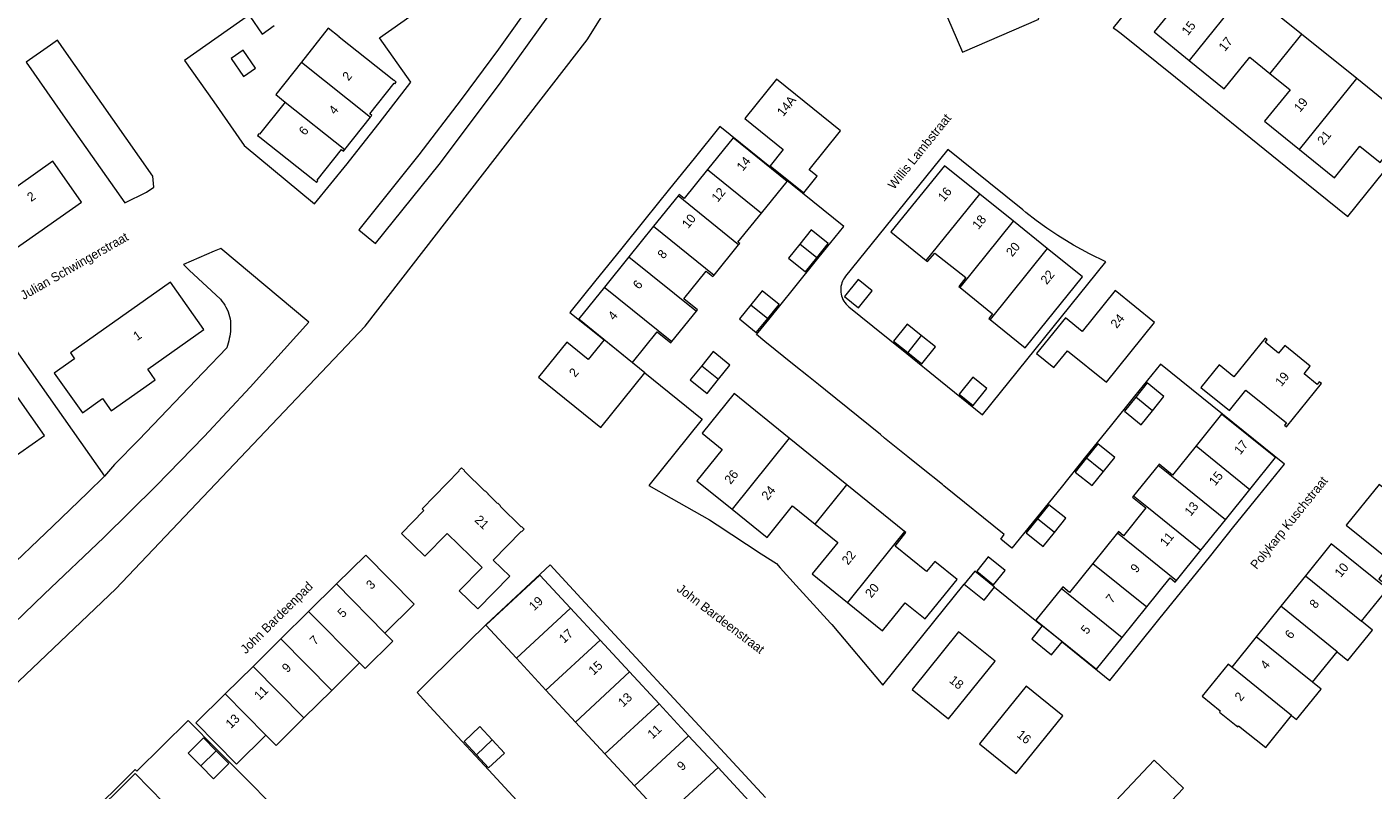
# Model space of a CAD drawing. Header units: metres. Extents: x 138165 to 154469, y 480134 to 494189.
# Tile 278 of 656: x 148054 to 148240, y 485832 to 485937. Entities that reach past the tile are written whole.
import ezdxf

# ---------------------------------------------------------------- set-up
doc = ezdxf.new("R2010")
doc.units = ezdxf.units.M
doc.header["$LTSCALE"] = 0.001
doc.header["$MEASUREMENT"] = 0
doc.layers.add('TOP-L-topo objecten vlak', color=7, linetype='Continuous', lineweight=0)
doc.layers.add('TOP-T-topo huisnummering naamgeving', color=7, linetype='Continuous', lineweight=0)
doc.styles.add('Style-INTL_ISO', font='INTL_ISO.shx')

msp = doc.modelspace()

# ---------------------------------------------------------------- linework, layer by layer
at = {"layer": 'TOP-L-topo objecten vlak', "flags": 128}
for points in [[(148021.08, 485821.26), (148023.32, 485820.06), (148030.89, 485826.28), (148038.16, 485832.86), (148066, 485859.37), (148100.48, 485895.65), (148131.16, 485935.19), (148157.73, 485977.6), (148175.75, 486009.83), (148177.48, 486012.73), (148179.37, 486015.53), (148181.26, 486018.02), (148184.29, 486022.01)], [(148220.19, 485957.08), (148220.14, 485957.02), (148203.83, 485936.83), (148204.22, 485936.59), (148204.6, 485936.34), (148204.96, 485936.07), (148212.46, 485930.01), (148227.72, 485917.7), (148236.28, 485910.79), (148247.58, 485924.79)], [(148134.22, 485956.37), (148129.57, 485949.27), (148124.04, 485941.16), (148118.9, 485933.91), (148113.76, 485926.94), (148107.91, 485919.29), (148099.6, 485908.96), (148101.9, 485907.03), (148110.69, 485917.98), (148119.06, 485929.04), (148125.74, 485938.34), (148130.03, 485944.57), (148136.76, 485954.77), (148134.22, 485956.37)], [(148086.04, 485939.75), (148075.51, 485932.33), (148077.52, 485929.47), (148079.54, 485926.61), (148083.77, 485920.6), (148093.45, 485912.51), (148097.98, 485918.05), (148098.83, 485919.12), (148102.43, 485923.65), (148106.8, 485929.33), (148102.46, 485935.48), (148129.44, 485954.48)], [(148222.24, 485942.12), (148214.62, 485948.26), (148210.23, 485942.83), (148213.07, 485940.62), (148209.52, 485936.27), (148214.35, 485932.35)], [(148176.55, 485942.09), (148177.9, 485938.98), (148180.2, 485939.97), (148183.02, 485933.46), (148193.57, 485938.03), (148190.59, 485944.91), (148184.44, 485942.25), (148183.25, 485945), (148176.55, 485942.09)], [(148222.24, 485942.12), (148214.35, 485932.35)], [(148229.87, 485935.97), (148222.24, 485942.12)], [(148084.52, 485938.44), (148086.25, 485935.98), (148087.89, 485937.14)], [(148101.2, 485924.52), (148101.25, 485924.58), (148101.39, 485924.75), (148101.13, 485924.95), (148104.49, 485929.19), (148104.57, 485929.12), (148104.76, 485929.35), (148104.46, 485929.59), (148104.44, 485929.57), (148096.89, 485935.56), (148096.9, 485935.58), (148095.38, 485936.79), (148091.66, 485932.11)], [(148229.87, 485935.97), (148229.51, 485935.52), (148225.49, 485930.54)], [(148237.5, 485929.82), (148229.87, 485935.97)], [(148071.14, 485916.36), (148058.55, 485934.28), (148057.95, 485935.13), (148056.98, 485934.46), (148053.6, 485932.11), (148059.35, 485923.92), (148067.24, 485912.65), (148070.27, 485914.14), (148071.26, 485914.83), (148071.14, 485916.36)], [(148085.32, 485931.29), (148083.59, 485933.74), (148081.95, 485932.59), (148083.68, 485930.14), (148085.32, 485931.29)], [(148214.35, 485932.35), (148219.2, 485928.42), (148222.73, 485932.78), (148225.49, 485930.54)], [(148091.66, 485932.11), (148088.11, 485927.63), (148089.42, 485926.59)], [(148091.66, 485932.11), (148101.2, 485924.52)], [(148225.49, 485930.54), (148228.29, 485928.26), (148224.75, 485923.94), (148229.6, 485920.03)], [(148157.34, 485929.75), (148152.94, 485924.3), (148158.25, 485920.02), (148156.45, 485917.79), (148161.09, 485914.05), (148162.95, 485916.35), (148161.84, 485917.24), (148166.18, 485922.61), (148157.34, 485929.75)], [(148229.6, 485920.03), (148234.45, 485916.11), (148237.95, 485920.49), (148240.73, 485918.24), (148245.11, 485923.69), (148237.5, 485929.82)], [(148229.6, 485920.03), (148237.5, 485929.82)], [(148089.42, 485926.59), (148085.88, 485922.13), (148085.79, 485922.19), (148085.61, 485921.96), (148085.91, 485921.73), (148085.92, 485921.75), (148093.48, 485915.75), (148093.46, 485915.73), (148093.76, 485915.49), (148093.95, 485915.72), (148093.86, 485915.79), (148097.22, 485920.03), (148097.48, 485919.82), (148097.66, 485920.05)], [(148089.42, 485926.59), (148097.66, 485920.05)], [(148097.66, 485920.05), (148101.2, 485924.52)], [(148196.78, 485852.03), (148203.39, 485846.7), (148206.97, 485851.13), (148210.36, 485855.33), (148213.76, 485859.54), (148217.15, 485863.74), (148220.54, 485867.94), (148223.93, 485872.14), (148227.51, 485876.58), (148210.39, 485890.4), (148206.81, 485885.96), (148203.42, 485881.76), (148200.03, 485877.56), (148196.64, 485873.35), (148193.24, 485869.15), (148189.85, 485864.95), (148188.3, 485866.21), (148188.8, 485866.83), (148180.43, 485873.58), (148180.24, 485873.74), (148177.36, 485876.06), (148175.49, 485877.57), (148172.26, 485880.17), (148171.68, 485880.65), (148164.09, 485886.77), (148163.12, 485887.56), (148161.72, 485888.69), (148159.77, 485890.26), (148155.73, 485893.52), (148154.56, 485894.46), (148156.26, 485896.57), (148159.65, 485900.77), (148163.04, 485904.97), (148166.62, 485909.4), (148149.5, 485923.22), (148145.92, 485918.79), (148142.53, 485914.59), (148139.14, 485910.38), (148135.75, 485906.18), (148132.35, 485901.98), (148128.77, 485897.54), (148133.49, 485893.74)], [(148155.24, 485911.26), (148158.78, 485915.63), (148151.33, 485921.65), (148147.8, 485917.27)], [(148170.65, 485895.61), (148175.32, 485891.84), (148179.99, 485888.08), (148185.79, 485883.4), (148202.84, 485904.53), (148200.57, 485905.62), (148198.35, 485906.83), (148196.19, 485908.14), (148194.68, 485909.15), (148193.21, 485910.21), (148191.79, 485911.33), (148191.34, 485911.69), (148186.67, 485915.46), (148180.99, 485920.04), (148175.96, 485913.82), (148166.86, 485902.53), (148166.7, 485902.32), (148166.56, 485902.1), (148166.45, 485901.86), (148166.35, 485901.62), (148166.28, 485901.37), (148166.23, 485901.11), (148166.2, 485900.85), (148166.19, 485900.59), (148166.21, 485900.33), (148166.25, 485900.07), (148166.31, 485899.82), (148166.39, 485899.57), (148166.5, 485899.33), (148166.62, 485899.1), (148166.77, 485898.88), (148166.93, 485898.68), (148167.11, 485898.49), (148167.31, 485898.31), (148170.65, 485895.61)], [(148048.41, 485911.24), (148045.96, 485909.51), (148048.89, 485905.34), (148051.35, 485907.07), (148051.95, 485906.21), (148061.27, 485912.77), (148057.3, 485918.41), (148047.98, 485911.85), (148048.41, 485911.24)], [(148185.4, 485913.88), (148180.55, 485917.79), (148173.14, 485908.64), (148178, 485904.71)], [(148147.8, 485917.27), (148144.56, 485913.25), (148143.86, 485913.81), (148143.71, 485913.63)], [(148147.8, 485917.27), (148155.24, 485911.26)], [(148178, 485904.71), (148185.4, 485913.88)], [(148190.07, 485910.12), (148185.4, 485913.88)], [(148143.71, 485913.63), (148140.32, 485909.43)], [(148152.08, 485906.87), (148143.71, 485913.63)], [(148152.08, 485906.87), (148152.23, 485907.06), (148151.99, 485907.24), (148155.24, 485911.26)], [(148182.68, 485900.96), (148190.07, 485910.12)], [(148194.74, 485906.35), (148190.07, 485910.12)], [(148140.32, 485909.43), (148136.93, 485905.23)], [(148140.32, 485909.43), (148148.69, 485902.67)], [(148162.89, 485905.09), (148164.45, 485907.04), (148162.12, 485908.92), (148160.55, 485906.98)], [(148049.09, 485851.9), (148056.13, 485858.6), (148064.35, 485866.44), (148071.6, 485873.59), (148078.21, 485880.38), (148084.6, 485887.2), (148092.67, 485896.18), (148080.52, 485906.34), (148079.59, 485905.98), (148075.37, 485904.14), (148076.14, 485903.36), (148080.47, 485899.36), (148080.68, 485899.1), (148080.88, 485898.83), (148081.07, 485898.54), (148081.23, 485898.24), (148081.39, 485897.94), (148081.52, 485897.62), (148081.63, 485897.3), (148081.72, 485896.98), (148081.8, 485896.64), (148081.84, 485896.3), (148081.87, 485895.96), (148081.87, 485895.61), (148081.86, 485895.26), (148081.84, 485894.91), (148081.8, 485894.57), (148081.75, 485894.23), (148081.69, 485893.91), (148081.63, 485893.59), (148081.55, 485893.27), (148081.35, 485892.65), (148078.1, 485889.21), (148069.19, 485879.95), (148065.84, 485876.5), (148064.45, 485874.93)], [(148148.69, 485902.67), (148152.08, 485906.87)], [(148160.55, 485906.98), (148158.98, 485905.03), (148161.31, 485903.15), (148162.89, 485905.09)], [(148162.89, 485905.09), (148160.55, 485906.98)], [(148186.85, 485896.57), (148191.69, 485892.64), (148199.61, 485902.43), (148194.74, 485906.35)], [(148194.74, 485906.35), (148186.85, 485896.57)], [(148136.93, 485905.23), (148133.54, 485901.03)], [(148136.93, 485905.23), (148146.25, 485897.71)], [(148178, 485904.71), (148178.18, 485904.56), (148179.2, 485905.73), (148183.49, 485902.34), (148182.5, 485901.1), (148182.68, 485900.96)], [(148146.25, 485897.71), (148146.39, 485897.89), (148144.53, 485899.39), (148147.59, 485903.23), (148148.54, 485902.48), (148148.69, 485902.67)], [(148078.19, 485895.16), (148073.58, 485901.7), (148059.73, 485891.95), (148060.31, 485891.13), (148057.51, 485889.16), (148061.39, 485883.65), (148064.19, 485885.62), (148065.38, 485883.94), (148071.46, 485888.22), (148070.42, 485889.69), (148078.19, 485895.16)], [(148133.54, 485901.03), (148130, 485896.65), (148137.42, 485890.62), (148140.83, 485894.85), (148142.71, 485893.34), (148142.85, 485893.51)], [(148133.54, 485901.03), (148133.64, 485900.94), (148142.85, 485893.51)], [(148166.72, 485899.73), (148168.66, 485898.16), (148170.55, 485900.5), (148168.6, 485902.07), (148166.72, 485899.73)], [(148182.68, 485900.96), (148187.17, 485897.35), (148186.68, 485896.71), (148186.85, 485896.57)], [(148156.1, 485896.69), (148157.67, 485898.64), (148155.34, 485900.52), (148153.77, 485898.58)], [(148195.66, 485889.9), (148197.55, 485892.23), (148202.91, 485887.9), (148209.57, 485896.15), (148204.12, 485900.54), (148199.57, 485894.9), (148197.24, 485896.78), (148193.25, 485891.84), (148195.66, 485889.9)], [(148142.85, 485893.51), (148146.25, 485897.71)], [(148153.77, 485898.58), (148152.2, 485896.63), (148154.53, 485894.74), (148156.1, 485896.69)], [(148153.77, 485898.58), (148156.1, 485896.69)], [(148177.33, 485894.33), (148175.39, 485895.9), (148173.5, 485893.57), (148175.45, 485892)], [(148133.49, 485893.74), (148131.29, 485891.01), (148128.33, 485893.4), (148124.44, 485888.58), (148133.03, 485881.64), (148139.12, 485889.19)], [(148139.12, 485889.19), (148133.49, 485893.74)], [(148177.33, 485894.33), (148175.45, 485892)], [(148175.45, 485892), (148177.39, 485890.43), (148179.28, 485892.76), (148177.33, 485894.33)], [(148232.33, 485887.92), (148232.06, 485887.58), (148230.23, 485889.06), (148231.09, 485890.11), (148227.56, 485892.96), (148226.71, 485891.9), (148224.86, 485893.4), (148225.13, 485893.74), (148224.84, 485893.97), (148220.53, 485888.62), (148218.49, 485890.27), (148215.98, 485887.17), (148219.92, 485883.99), (148222.2, 485886.81), (148227.79, 485882.29), (148227.51, 485881.94), (148227.8, 485881.71), (148232.62, 485887.69), (148232.33, 485887.92)], [(148052.22, 485892.28), (148064.45, 485874.93)], [(148149.32, 485888.29), (148150.89, 485890.23), (148148.55, 485892.12), (148146.98, 485890.17)], [(148146.98, 485890.17), (148145.41, 485888.22), (148147.75, 485886.34), (148149.32, 485888.29)], [(148146.98, 485890.17), (148149.32, 485888.29)], [(148051.06, 485876.92), (148056.16, 485880.51), (148050.29, 485888.84), (148045.19, 485885.25)], [(148139.12, 485889.19), (148147.06, 485882.78), (148139.68, 485873.64), (148142.76, 485871.88), (148148.05, 485868.88), (148149.1, 485868.19), (148155.2, 485864.2), (148157.3, 485862.83), (148157.81, 485862.27), (148160.02, 485859.83), (148164.79, 485854.59), (148164.95, 485854.4), (148172.03, 485846.05), (148183.27, 485859.98)], [(148182.57, 485886.25), (148184.51, 485884.68), (148186.4, 485887.02), (148184.45, 485888.59), (148182.57, 485886.25)], [(148209.3, 485883.95), (148210.87, 485885.9), (148208.54, 485887.78), (148206.97, 485885.83)], [(148159.08, 485880.16), (148151.45, 485886.31), (148147.04, 485880.85), (148149.82, 485878.61), (148146.33, 485874.28), (148151.17, 485870.36)], [(148206.97, 485885.83), (148205.4, 485883.89), (148207.73, 485882), (148209.3, 485883.95)], [(148209.3, 485883.95), (148206.97, 485885.83)], [(148222.75, 485873.09), (148226.28, 485877.47), (148218.84, 485883.47), (148215.32, 485879.09)], [(148159.08, 485880.16), (148151.17, 485870.36)], [(148167.05, 485873.72), (148159.08, 485880.16)], [(148202.52, 485875.55), (148204.09, 485877.49), (148201.75, 485879.38), (148200.18, 485877.43)], [(148215.32, 485879.09), (148212.06, 485875.03), (148210.2, 485876.58), (148210.06, 485876.4)], [(148215.32, 485879.09), (148222.75, 485873.09)], [(148200.18, 485877.43), (148198.61, 485875.48), (148200.95, 485873.6), (148202.52, 485875.55)], [(148200.18, 485877.43), (148201.88, 485876.07), (148202.52, 485875.55)], [(148064.45, 485874.93), (148062.09, 485872.61), (148059.71, 485870.31), (148057.32, 485868.02), (148050.15, 485861.19), (148040.95, 485852.43)], [(148108.71, 485863.85), (148111.81, 485867.01), (148116.62, 485862.3), (148113.47, 485859.09), (148116.04, 485856.57), (148120.47, 485861.09), (148118.18, 485863.33), (148122.03, 485867.25), (148122.08, 485867.2), (148122.46, 485867.59), (148122.07, 485867.97), (148122.03, 485867.92), (148119.14, 485870.75), (148119.18, 485870.8), (148118.8, 485871.18), (148118.75, 485871.13), (148117.41, 485872.45), (148117.46, 485872.49), (148117.07, 485872.87), (148117.03, 485872.83), (148114.14, 485875.66), (148114.18, 485875.71), (148113.8, 485876.08), (148113.42, 485875.7), (148113.47, 485875.65), (148108.34, 485870.42), (148108.6, 485870.16), (148105.5, 485867), (148108.71, 485863.85)], [(148210.06, 485876.4), (148206.66, 485872.2)], [(148219.36, 485868.89), (148211.91, 485874.91), (148210.06, 485876.4)], [(148162.66, 485868.28), (148166.67, 485873.24), (148167.05, 485873.72)], [(148175.02, 485867.28), (148167.05, 485873.72)], [(148219.36, 485868.89), (148222.75, 485873.09)], [(148240.55, 485860.73), (148245.49, 485856.74), (148247.59, 485859.35), (148245.65, 485860.92), (148249.95, 485866.25), (148240.61, 485873.78), (148236.06, 485868.14), (148242.4, 485863.02), (148240.55, 485860.73)], [(148195.73, 485867.14), (148197.3, 485869.09), (148194.97, 485870.97), (148193.4, 485869.03)], [(148206.66, 485872.2), (148206.52, 485872.02), (148208.36, 485870.53), (148205.28, 485866.68), (148204.58, 485867.25), (148204.43, 485867.07)], [(148206.66, 485872.2), (148208.52, 485870.7), (148215.98, 485864.68)], [(148151.17, 485870.36), (148156.03, 485866.44), (148159.55, 485870.79), (148162.66, 485868.28)], [(148193.4, 485869.03), (148191.83, 485867.08), (148194.17, 485865.2), (148195.73, 485867.14)], [(148195.73, 485867.14), (148193.4, 485869.03)], [(148162.66, 485868.28), (148165.79, 485865.75), (148162.27, 485861.4), (148167.12, 485857.48)], [(148175.02, 485867.28), (148173.51, 485865.4), (148167.12, 485857.48)], [(148167.12, 485857.48), (148171.97, 485853.56), (148175.1, 485857.42), (148177.88, 485855.22), (148182.27, 485860.65), (148179.2, 485863.14), (148178.06, 485861.74), (148173.71, 485865.26), (148175.21, 485867.12), (148175.02, 485867.28)], [(148215.98, 485864.68), (148219.36, 485868.89)], [(148204.43, 485867.07), (148201.05, 485862.85)], [(148204.43, 485867.07), (148204.43, 485867.06), (148212.59, 485860.48), (148212.59, 485860.48)], [(148238.19, 485854.86), (148241.77, 485859.29), (148233.99, 485865.57), (148230.41, 485861.14)], [(148103.2, 485853.24), (148107.25, 485857.25), (148100.56, 485864.02), (148096.5, 485860.02)], [(148187.33, 485859.92), (148188.9, 485861.86), (148186.57, 485863.75), (148185, 485861.8), (148187.33, 485859.92)], [(148212.59, 485860.48), (148215.98, 485864.68)], [(148142.56, 485844.82), (148138.48, 485849.23), (148134.4, 485853.63), (148130.33, 485858.03), (148126.05, 485862.65), (148117.22, 485854.48), (148109.51, 485846.86), (148107.64, 485845.01), (148109.41, 485843.09), (148111.62, 485840.71), (148113.83, 485838.32), (148115.7, 485836.3), (148117.56, 485834.28), (148119.77, 485831.9), (148121.98, 485829.52)], [(148187.44, 485859.57), (148184.72, 485861.77), (148183.27, 485859.98)], [(148201.05, 485862.85), (148197.83, 485858.86), (148196.88, 485859.62), (148196.72, 485859.41)], [(148201.05, 485862.85), (148208.49, 485856.85)], [(148096.5, 485860.02), (148092.66, 485856.22)], [(148096.5, 485860.02), (148103.2, 485853.24)], [(148128.86, 485856.67), (148124.62, 485861.25), (148117.14, 485854.33), (148121.38, 485849.75)], [(148183.27, 485859.98), (148186, 485857.78), (148187.44, 485859.57)], [(148208.49, 485856.85), (148211.72, 485860.86), (148212.43, 485860.29), (148212.59, 485860.48)], [(148230.41, 485861.14), (148227.02, 485856.94)], [(148230.41, 485861.14), (148238.19, 485854.86)], [(148187.44, 485859.57), (148194.05, 485854.23)], [(148196.72, 485859.41), (148193.18, 485855.02), (148201.56, 485848.25), (148205.1, 485852.64)], [(148196.72, 485859.41), (148197.64, 485858.66), (148205.1, 485852.64)], [(148092.66, 485856.22), (148088.82, 485852.42)], [(148099.69, 485849.11), (148092.66, 485856.22)], [(148128.86, 485856.67), (148121.38, 485849.75)], [(148132.94, 485852.27), (148128.86, 485856.67)], [(148205.1, 485852.64), (148208.49, 485856.85)], [(148227.02, 485856.94), (148223.62, 485852.73)], [(148234.8, 485850.66), (148227.02, 485856.94)], [(148194.05, 485854.23), (148192.61, 485852.44), (148195.33, 485850.24), (148196.78, 485852.03)], [(148196.78, 485852.03), (148194.05, 485854.23)], [(148234.8, 485850.66), (148236.29, 485849.45), (148239.68, 485853.65), (148238.19, 485854.86)], [(148088.82, 485852.42), (148084.98, 485848.63)], [(148095.85, 485845.31), (148088.82, 485852.42)], [(148099.69, 485849.11), (148100.46, 485848.33), (148104.3, 485852.13), (148103.2, 485853.24)], [(148132.94, 485852.27), (148125.46, 485845.35)], [(148137.01, 485847.87), (148132.94, 485852.27)], [(148176.05, 485845.46), (148181.11, 485841.37), (148187.54, 485849.35), (148182.48, 485853.43), (148176.05, 485845.46)], [(148223.62, 485852.73), (148220.23, 485848.53)], [(148231.4, 485846.45), (148223.62, 485852.73)], [(148231.4, 485846.45), (148234.8, 485850.66)], [(148084.98, 485848.63), (148081.14, 485844.83)], [(148084.98, 485848.63), (148092.01, 485841.52)], [(148095.85, 485845.31), (148099.69, 485849.11)], [(148121.38, 485849.75), (148125.46, 485845.35)], [(148220.23, 485848.53), (148219.72, 485848.95), (148216.14, 485844.51), (148218.65, 485842.48), (148218.53, 485842.32), (148221.07, 485840.28), (148221.19, 485840.43), (148224.93, 485837.42), (148228.51, 485841.85)], [(148228.51, 485841.85), (148220.23, 485848.53)], [(148137.01, 485847.87), (148129.54, 485840.94)], [(148141.09, 485843.47), (148137.01, 485847.87)], [(148081.14, 485844.83), (148077.09, 485840.83), (148082.71, 485835.14), (148086.76, 485839.14)], [(148086.76, 485839.14), (148081.14, 485844.83)], [(148092.01, 485841.52), (148095.85, 485845.31)], [(148125.46, 485845.35), (148129.54, 485840.94)], [(148155.81, 485830.52), (148150.71, 485836.02), (148146.64, 485840.42), (148142.56, 485844.82)], [(148185.39, 485837.92), (148190.44, 485833.84), (148196.88, 485841.81), (148191.82, 485845.9), (148185.39, 485837.92)], [(148228.51, 485841.85), (148229.18, 485841.31), (148232.57, 485845.51), (148231.4, 485846.45)], [(148141.09, 485843.47), (148133.61, 485836.54)], [(148145.17, 485839.06), (148141.09, 485843.47)], [(148080.04, 485837.13), (148083.83, 485833.29), (148087.75, 485829.32), (148088.68, 485828.38), (148087.61, 485827.33), (148090.36, 485824.55), (148094.15, 485820.71), (148098.16, 485816.66), (148092.11, 485810.68), (148092.32, 485810.47), (148085.21, 485803.44), (148085, 485803.65), (148083.58, 485802.25), (148079.57, 485806.3), (148075.77, 485810.14), (148064.39, 485821.67), (148060.38, 485825.72), (148061.8, 485827.13), (148061.59, 485827.34), (148068.7, 485834.37), (148068.92, 485834.16), (148076.03, 485841.18), (148080.04, 485837.13)], [(148086.76, 485839.14), (148088.17, 485837.72), (148092.01, 485841.52)], [(148118.04, 485838.48), (148116.34, 485840.31), (148114.14, 485838.27), (148115.84, 485836.44)], [(148129.54, 485840.94), (148133.61, 485836.54)], [(148079.89, 485836.99), (148078.14, 485838.77), (148076, 485836.66), (148077.76, 485834.88)], [(148118.04, 485838.48), (148115.84, 485836.44)], [(148115.84, 485836.44), (148117.54, 485834.6), (148119.74, 485836.64), (148118.04, 485838.48)], [(148145.17, 485839.06), (148137.69, 485832.14)], [(148149.24, 485834.66), (148145.17, 485839.06)], [(148077.76, 485834.88), (148079.52, 485833.1), (148081.65, 485835.21), (148079.89, 485836.99)], [(148079.89, 485836.99), (148077.76, 485834.88)], [(148133.61, 485836.54), (148137.69, 485832.14)], [(148209.5, 485835.66), (148201.95, 485827.66), (148206, 485823.83), (148213.55, 485831.83), (148209.5, 485835.66)], [(148072.63, 485829.81), (148068.67, 485833.82), (148061.85, 485827.08), (148065.81, 485823.07)], [(148149.24, 485834.66), (148141.77, 485827.74)], [(148141.77, 485827.74), (148146.01, 485823.16), (148153.48, 485830.08), (148149.24, 485834.66)], [(148137.69, 485832.14), (148141.77, 485827.74)]]:
    msp.add_lwpolyline(points, dxfattribs=at)

# ---------------------------------------------------------------- texts
at = {"layer": 'TOP-T-topo huisnummering naamgeving', "style": 'Style-INTL_ISO'}
for s, rotation, p in [('15', 51.1, (148214.17, 485935.69)), ('17', 51.1, (148219.29, 485933.49)), ('2', 51.6, (148098.18, 485929.43)), ('14A', 51.1, (148158.25, 485924.51)), ('19', 51.1, (148229.68, 485925.1)), ('4', 51.6, (148096.3, 485924.77)), ('Willis Lambstraat', 51.1, (148173.56, 485914.42)), ('6', 51.6, (148092.17, 485921.89)), ('21', 51.1, (148232.91, 485920.56)), ('14', 51.1, (148152.67, 485916.96)), ('2', 35.2, (148054.31, 485912.76)), ('12', 51.1, (148149.2, 485912.67)), ('16', 51.1, (148180.47, 485912.75)), ('10', 51.1, (148145.11, 485909.03)), ('18', 51.1, (148185.23, 485908.9)), ('Julian Schwingerstraat', 29.8, (148053.29, 485899.23)), ('20', 51.1, (148189.9, 485905.13)), ('8', 51.1, (148141.72, 485904.83)), ('22', 51.1, (148194.67, 485901.29)), ('6', 51.1, (148138.33, 485900.63)), ('4', 51.1, (148134.88, 485896.35)), ('24', 51.1, (148204.34, 485895.23)), ('1', 35.2, (148068.96, 485893.56)), ('2', 51.1, (148129.5, 485888.48)), ('19', 51.1, (148227.1, 485887.21)), ('17', 51.1, (148221.42, 485877.79)), ('26', 51.1, (148150.98, 485873.7)), ('15', 51.1, (148217.95, 485873.49)), ('Polykarp Kuschstraat', 51.1, (148223.67, 485861.95)), ('24', 51.1, (148156.1, 485871.5)), ('13', 51.1, (148214.56, 485869.29)), ('21', 315.9, (148115.51, 485868.75)), ('11', 51.1, (148211.17, 485865.09)), ('22', 51.1, (148167.2, 485862.55)), ('9', 51.1, (148207.08, 485861.45)), ('10', 51.1, (148235.31, 485860.84)), ('John Bardeenpad', 44.7, (148083.98, 485850.28)), ('3', 44.7, (148101.34, 485859.17)), ('John Bardeenstraat', 322.8, (148143.43, 485859.12)), ('20', 51.1, (148170.42, 485858.01)), ('19', 42.8, (148123.81, 485856.24)), ('7', 51.1, (148203.69, 485857.25)), ('8', 51.1, (148231.82, 485856.53)), ('5', 44.7, (148097.39, 485855.27)), ('5', 51.1, (148200.23, 485852.97)), ('7', 44.7, (148093.55, 485851.48)), ('17', 42.8, (148127.96, 485851.75)), ('6', 51.1, (148228.43, 485852.32)), ('9', 44.7, (148089.71, 485847.68)), ('15', 42.8, (148132.04, 485847.35)), ('4', 51.1, (148225.04, 485848.12)), ('18', 321.1, (148181.09, 485846.53)), ('11', 44.7, (148085.87, 485843.88)), ('13', 42.8, (148136.12, 485842.95)), ('2', 51.1, (148221.49, 485843.72)), ('13', 44.7, (148081.93, 485839.98)), ('11', 42.8, (148140.19, 485838.55)), ('16', 321.1, (148190.43, 485838.99)), ('9', 42.8, (148144.27, 485834.14))]:
    msp.add_text(s, height=1.25, rotation=rotation, dxfattribs=at).set_placement(p)

doc.saveas('drawing.dxf')
